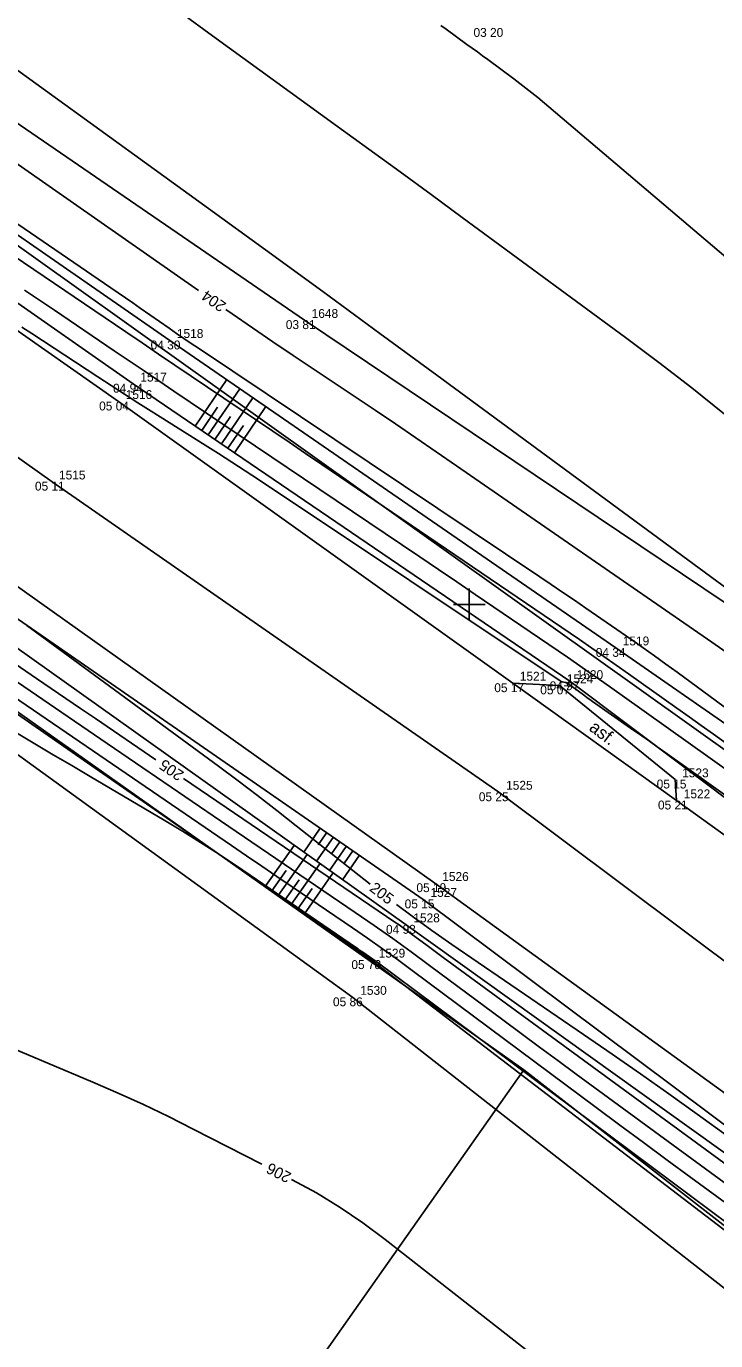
# Model space of a CAD drawing. Extents: x -711234 to -710007, y -1026313 to -1025448.
# Drawn here: x -710413.94 to -710392.25, y -1025673.16 to -1025631.82 of the extents above; entities that cross this region are included whole.
import ezdxf

# ---------------------------------------------------------------- set-up
doc = ezdxf.new("R2010")
doc.units = 0
for name, color, linetype in [('Ex_Contour Labels', 7, 'Continuous'), ('Ex_Major Contours', 7, 'Continuous'), ('Ex_Minor Contours', 7, 'Continuous'), ('Z_body', 7, 'Continuous'), ('Z_body_cisla', 7, 'Continuous'), ('Z_body_vysky_redukovane', 7, 'Continuous'), ('Z_hektometricka_sit', 7, 'Continuous'), ('Z_hrany_paty', 7, 'Continuous'), ('Z_katastr_hranice', 7, 'Continuous'), ('Z_komunikace', 7, 'Continuous'), ('Z_komunikace_osa', 7, 'Continuous'), ('Z_pole_rozhranni', 7, 'Continuous'), ('Z_popisy', 7, 'Continuous'), ('Z_rozhranni', 7, 'Continuous'), ('Z_technicke_srafy', 7, 'Continuous')]:
    doc.layers.add(name, color=color, linetype=linetype)

# ---------------------------------------------------------------- blocks, each defined once
blk = doc.blocks.new('POINT_DISPLAY')
blk.add_line((0, 0), (0, 0))

msp = doc.modelspace()

# ---------------------------------------------------------------- linework, layer by layer
at = {"layer": 'Ex_Major Contours'}
for points in [[(-710438.701, -1025619.75), (-710429.792, -1025625.523), (-710429.149, -1025625.942), (-710428.508, -1025626.364), (-710427.87, -1025626.79), (-710427.234, -1025627.219), (-710424.694, -1025628.942), (-710424.059, -1025629.373), (-710423.424, -1025629.805), (-710422.79, -1025630.237), (-710422.157, -1025630.67), (-710419.201, -1025632.69), (-710418.498, -1025633.172), (-710417.796, -1025633.656), (-710417.096, -1025634.141), (-710416.396, -1025634.628), (-710408.524, -1025640.125)], [(-710438.699, -1025635.424), (-710437.736, -1025636.074), (-710436.774, -1025636.727), (-710432.318, -1025639.763), (-710431.664, -1025640.207), (-710431.007, -1025640.646), (-710430.348, -1025641.082), (-710429.687, -1025641.514), (-710427.036, -1025643.234), (-710426.374, -1025643.666), (-710425.715, -1025644.102), (-710425.058, -1025644.541), (-710424.403, -1025644.984), (-710417.326, -1025649.799), (-710416.862, -1025650.115), (-710416.399, -1025650.43), (-710415.935, -1025650.746), (-710415.472, -1025651.062), (-710413.619, -1025652.327), (-710413.156, -1025652.643), (-710412.692, -1025652.959), (-710412.229, -1025653.274), (-710411.765, -1025653.59), (-710409.86, -1025654.884)], [(-710407.662, -1025640.725), (-710407.465, -1025640.863), (-710406.826, -1025641.302), (-710406.185, -1025641.738), (-710405.542, -1025642.17), (-710402.965, -1025643.894), (-710402.322, -1025644.326), (-710401.68, -1025644.761), (-710401.04, -1025645.198), (-710400.401, -1025645.637), (-710392.505, -1025651.093), (-710391.64, -1025651.695)], [(-710414.078, -1025641.28), (-710413.77, -1025641.481), (-710411.692, -1025642.847), (-710411.273, -1025643.12), (-710410.853, -1025643.391), (-710410.431, -1025643.66), (-710410.008, -1025643.926), (-710408.311, -1025644.987), (-710407.888, -1025645.254), (-710407.467, -1025645.524), (-710407.048, -1025645.797), (-710406.63, -1025646.073), (-710397.145, -1025652.405), (-710397.126, -1025652.416), (-710397.107, -1025652.425), (-710397.087, -1025652.432), (-710397.065, -1025652.437), (-710396.979, -1025652.452), (-710396.958, -1025652.456), (-710396.938, -1025652.464), (-710396.919, -1025652.473), (-710396.901, -1025652.485), (-710396.449, -1025652.816), (-710396.368, -1025652.875), (-710396.286, -1025652.934), (-710396.204, -1025652.993), (-710396.122, -1025653.05), (-710394.819, -1025653.963), (-710394.575, -1025654.134), (-710394.331, -1025654.306), (-710394.087, -1025654.478), (-710393.843, -1025654.651), (-710384.992, -1025660.949)], [(-710447.196, -1025650.388), (-710432.634, -1025658.766), (-710432.599, -1025658.786), (-710432.555, -1025658.811), (-710432.537, -1025658.821), (-710432.529, -1025658.826), (-710431.806, -1025659.225), (-710431.68, -1025659.289), (-710431.552, -1025659.344), (-710431.42, -1025659.389), (-710431.284, -1025659.426), (-710419.541, -1025662.157), (-710418.576, -1025662.403), (-710417.624, -1025662.69), (-710416.685, -1025663.016), (-710415.758, -1025663.383), (-710411.85, -1025665.028), (-710411.048, -1025665.374), (-710410.254, -1025665.735), (-710409.466, -1025666.112), (-710408.686, -1025666.503), (-710406.527, -1025667.61)], [(-710403.116, -1025658.8), (-710405.445, -1025656.96), (-710406.051, -1025656.485), (-710406.662, -1025656.016), (-710407.276, -1025655.551), (-710407.895, -1025655.092), (-710413.918, -1025650.664), (-710413.957, -1025650.635)], [(-710408.992, -1025655.474), (-710402.339, -1025659.995), (-710402.21, -1025660.084), (-710402.082, -1025660.174), (-710401.954, -1025660.266), (-710401.828, -1025660.359), (-710401.325, -1025660.734), (-710401.199, -1025660.828), (-710401.072, -1025660.921), (-710400.946, -1025661.014), (-710400.819, -1025661.107), (-710388.162, -1025670.36)], [(-710387.74, -1025669.703), (-710392.831, -1025666.035), (-710393.719, -1025665.399), (-710394.611, -1025664.769), (-710395.507, -1025664.144), (-710396.407, -1025663.524), (-710400.546, -1025660.695), (-710401.178, -1025660.255), (-710401.802, -1025659.804), (-710402.286, -1025659.442)], [(-710405.593, -1025668.09), (-710405.577, -1025668.097), (-710404.812, -1025668.513), (-710404.068, -1025668.965), (-710403.347, -1025669.451), (-710402.648, -1025669.972), (-710396.672, -1025674.655), (-710396.1, -1025675.075), (-710395.505, -1025675.457), (-710394.887, -1025675.802), (-710394.247, -1025676.108), (-710391.639, -1025677.256)]]:
    msp.add_lwpolyline(points, dxfattribs=at)
at = {"layer": 'Ex_Minor Contours'}
for points in [[(-710387.801, -1025652.504), (-710401.02, -1025642.791), (-710402.814, -1025641.475), (-710404.611, -1025640.162), (-710406.41, -1025638.852), (-710408.211, -1025637.545), (-710418.471, -1025630.115), (-710418.749, -1025629.915), (-710419.028, -1025629.716), (-710419.308, -1025629.519), (-710419.589, -1025629.323), (-710420.748, -1025628.519), (-710421.013, -1025628.335), (-710421.278, -1025628.152), (-710421.543, -1025627.969), (-710421.808, -1025627.787), (-710422.868, -1025627.056), (-710423.133, -1025626.873), (-710423.397, -1025626.689), (-710423.661, -1025626.504), (-710423.924, -1025626.318), (-710437.933, -1025616.365)], [(-710423.619, -1025631.607), (-710421.995, -1025632.716), (-710411.276, -1025640.044), (-710411.046, -1025640.202), (-710410.816, -1025640.36), (-710410.587, -1025640.518), (-710410.359, -1025640.678), (-710409.445, -1025641.316), (-710409.216, -1025641.475), (-710408.987, -1025641.632), (-710408.756, -1025641.789), (-710408.525, -1025641.945), (-710397.783, -1025649.131), (-710397.419, -1025649.376), (-710397.056, -1025649.622), (-710396.694, -1025649.869), (-710396.332, -1025650.118), (-710394.889, -1025651.115), (-710394.529, -1025651.366), (-710394.171, -1025651.619), (-710393.815, -1025651.875), (-710393.461, -1025652.134), (-710381.723, -1025660.779)], [(-710391.971, -1025644.016), (-710392.994, -1025643.193), (-710394.031, -1025642.389), (-710395.082, -1025641.602), (-710400.22, -1025637.827), (-710401.199, -1025637.109), (-710402.179, -1025636.393), (-710403.16, -1025635.678), (-710404.143, -1025634.966), (-710408.075, -1025632.117), (-710409.06, -1025631.408)], [(-710400.893, -1025631.793), (-710400.729, -1025631.911), (-710400.074, -1025632.386), (-710399.91, -1025632.505), (-710399.746, -1025632.624), (-710399.583, -1025632.743), (-710399.42, -1025632.863), (-710398.595, -1025633.469), (-710398.404, -1025633.612), (-710398.216, -1025633.758), (-710398.031, -1025633.907), (-710397.848, -1025634.059), (-710385.741, -1025644.328)], [(-710391.938, -1025654.356), (-710392.32, -1025654.084), (-710392.702, -1025653.812), (-710393.084, -1025653.54), (-710393.466, -1025653.268), (-710394.994, -1025652.18), (-710395.377, -1025651.91), (-710395.761, -1025651.641), (-710396.147, -1025651.374), (-710396.534, -1025651.109), (-710404.638, -1025645.598), (-710405.152, -1025645.249), (-710405.666, -1025644.901), (-710406.18, -1025644.553), (-710406.694, -1025644.206), (-710408.753, -1025642.819), (-710409.268, -1025642.472), (-710409.782, -1025642.125), (-710410.297, -1025641.777), (-710410.811, -1025641.43), (-710418.238, -1025636.406)], [(-710413.995, -1025640.112), (-710413.526, -1025640.431), (-710413.056, -1025640.749), (-710411.176, -1025642.02), (-710410.706, -1025642.338), (-710410.235, -1025642.656), (-710409.765, -1025642.973), (-710409.294, -1025643.291), (-710402.133, -1025648.117), (-710401.552, -1025648.509), (-710400.972, -1025648.901), (-710400.391, -1025649.294), (-710399.811, -1025649.688), (-710397.493, -1025651.265), (-710396.914, -1025651.661), (-710396.338, -1025652.059), (-710395.764, -1025652.461), (-710395.191, -1025652.866), (-710390.346, -1025656.314)], [(-710390.03, -1025670.215), (-710393.024, -1025668.026), (-710393.772, -1025667.478), (-710394.519, -1025666.928), (-710395.264, -1025666.377), (-710396.009, -1025665.824), (-710401.797, -1025661.512), (-710402.261, -1025661.171), (-710402.728, -1025660.835), (-710403.199, -1025660.503), (-710403.673, -1025660.177), (-710405.578, -1025658.883), (-710406.054, -1025658.559), (-710406.53, -1025658.235), (-710407.006, -1025657.911), (-710407.482, -1025657.586), (-710416.435, -1025651.476)], [(-710415.254, -1025651.747), (-710411.396, -1025654.38), (-710410.504, -1025654.988), (-710409.611, -1025655.596), (-710408.718, -1025656.204), (-710407.825, -1025656.811), (-710403.587, -1025659.691), (-710402.996, -1025660.098), (-710402.409, -1025660.511), (-710401.827, -1025660.93), (-710401.25, -1025661.355), (-710398.948, -1025663.069), (-710398.372, -1025663.497), (-710397.795, -1025663.924), (-710397.217, -1025664.349), (-710396.639, -1025664.774), (-710389.51, -1025669.985)], [(-710391.803, -1025669.521), (-710402.943, -1025661.225), (-710402.992, -1025661.188), (-710403.042, -1025661.152), (-710403.093, -1025661.116), (-710403.144, -1025661.081), (-710403.348, -1025660.943), (-710403.399, -1025660.908), (-710403.45, -1025660.873), (-710403.501, -1025660.839), (-710403.552, -1025660.804), (-710407.328, -1025658.227), (-710407.888, -1025657.851), (-710408.455, -1025657.485), (-710409.027, -1025657.129), (-710409.605, -1025656.782), (-710411.93, -1025655.413), (-710412.511, -1025655.07), (-710413.091, -1025654.727), (-710413.671, -1025654.382), (-710414.25, -1025654.036)]]:
    msp.add_lwpolyline(points, dxfattribs=at)
at = {"layer": 'Z_hektometricka_sit'}
for p, q in [((-710400, -1025649.5), (-710400, -1025650.5)), ((-710400.5, -1025650), (-710399.5, -1025650))]:
    msp.add_line(p, q, dxfattribs=at)
at = {"layer": 'Z_hrany_paty'}
for p, q in [((-710425.46, -1025630.58), (-710409.42, -1025641.7)), ((-710425.26, -1025632.81), (-710410.58, -1025643.06)), ((-710409.42, -1025641.7), (-710395.39, -1025651.37)), ((-710410.58, -1025643.06), (-710396.84, -1025652.42)), ((-710415.67, -1025649.45), (-710401.45, -1025659.28)), ((-710416.02, -1025650.11), (-710401.99, -1025660.08)), ((-710417.38, -1025651.26), (-710403.08, -1025661.19)), ((-710395.39, -1025651.37), (-710380.31, -1025661.82)), ((-710396.84, -1025652.42), (-710381.78, -1025663.73)), ((-710401.45, -1025659.28), (-710386.78, -1025670.25)), ((-710401.99, -1025660.08), (-710387.3, -1025670.6)), ((-710403.08, -1025661.19), (-710389.28, -1025671.74))]:
    msp.add_line(p, q, dxfattribs=at)
at = {"layer": 'Z_katastr_hranice'}
for q in [(-710420.04, -1025649.26), (-710505.98, -1025817.35)]:
    msp.add_line((-710398.28, -1025664.64), q, dxfattribs=at)
for points in [[(-710600.21, -1025504.82), (-710580.45, -1025521.54), (-710492.86, -1025583.88), (-710429.93, -1025627.5), (-710391.58, -1025654.85), (-710379.57, -1025662.83), (-710367.07, -1025673.36), (-710347.9, -1025691.71), (-710333.8, -1025705.97), (-710271.15, -1025774.38), (-710237.36, -1025811.14)], [(-710377.28, -1025680.99), (-710387.03, -1025673.38), (-710398.28, -1025664.64)]]:
    msp.add_lwpolyline(points, dxfattribs=at)
at = {"layer": 'Z_komunikace'}
for p, q in [((-710425.66, -1025633.36), (-710411.04, -1025643.62)), ((-710411.04, -1025643.62), (-710398.63, -1025652.48)), ((-710415.28, -1025648.69), (-710401.08, -1025658.77)), ((-710398.63, -1025652.48), (-710393.48, -1025656.17)), ((-710393.48, -1025656.17), (-710382.15, -1025664.33)), ((-710401.08, -1025658.77), (-710386.33, -1025669.46))]:
    msp.add_line(p, q, dxfattribs=at)
at = {"layer": 'Z_komunikace_osa'}
for p, q in [((-710427.03, -1025636.34), (-710413.13, -1025646.14)), ((-710413.13, -1025646.14), (-710399.07, -1025655.91)), ((-710399.07, -1025655.91), (-710384.27, -1025666.99))]:
    msp.add_line(p, q, dxfattribs=at)
at = {"layer": 'Z_pole_rozhranni'}
for p, q in [((-710422.26, -1025629.36), (-710405.19, -1025641.06)), ((-710405.19, -1025641.06), (-710387.51, -1025652.94)), ((-710418.09, -1025651.92), (-710403.66, -1025662.36)), ((-710403.66, -1025662.36), (-710390.03, -1025673.04))]:
    msp.add_line(p, q, dxfattribs=at)
at = {"layer": 'Z_rozhranni'}
for p, q in [((-710398.63, -1025652.48), (-710397.16, -1025652.55)), ((-710393.52, -1025655.51), (-710397.16, -1025652.55)), ((-710393.52, -1025655.51), (-710393.48, -1025656.17))]:
    msp.add_line(p, q, dxfattribs=at)
at = {"layer": 'Z_technicke_srafy'}
for p, q in [((-710408.63, -1025644.39), (-710407.63, -1025642.93)), ((-710408.22, -1025644.67), (-710407.22, -1025643.22)), ((-710407.8, -1025644.95), (-710406.81, -1025643.5)), ((-710408.42, -1025644.53), (-710407.92, -1025643.8)), ((-710408.01, -1025644.81), (-710407.51, -1025644.09)), ((-710407.39, -1025645.23), (-710406.4, -1025643.78)), ((-710407.6, -1025645.09), (-710407.1, -1025644.37)), ((-710404.69, -1025657.04), (-710405.21, -1025657.79)), ((-710404.28, -1025657.33), (-710404.81, -1025658.08)), ((-710404.48, -1025657.18), (-710404.75, -1025657.56)), ((-710406.42, -1025658.87), (-710405.51, -1025657.58)), ((-710403.87, -1025657.61), (-710404.4, -1025658.37)), ((-710404.07, -1025657.47), (-710404.34, -1025657.85)), ((-710403.66, -1025657.75), (-710403.93, -1025658.13)), ((-710406.01, -1025659.16), (-710405.1, -1025657.87)), ((-710405.6, -1025659.44), (-710404.7, -1025658.16)), ((-710403.45, -1025657.89), (-710403.99, -1025658.66)), ((-710406.21, -1025659.01), (-710405.76, -1025658.37)), ((-710405.19, -1025659.73), (-710404.29, -1025658.45)), ((-710405.8, -1025659.3), (-710405.35, -1025658.66)), ((-710405.39, -1025659.58), (-710404.94, -1025658.94))]:
    msp.add_line(p, q, dxfattribs=at)

# ---------------------------------------------------------------- block references
at = {"layer": 'Z_body'}
for p in [(-710399.26, -1025631.87), (-710405.19, -1025641.06), (-710409.42, -1025641.7), (-710410.58, -1025643.06), (-710411.04, -1025643.62), (-710413.13, -1025646.14), (-710395.39, -1025651.37), (-710398.63, -1025652.48), (-710397.16, -1025652.55), (-710396.84, -1025652.42), (-710393.52, -1025655.51), (-710399.07, -1025655.91), (-710393.48, -1025656.17), (-710401.08, -1025658.77), (-710401.45, -1025659.28), (-710401.99, -1025660.08), (-710403.08, -1025661.19), (-710403.66, -1025662.36)]:
    msp.add_blockref('POINT_DISPLAY', p, dxfattribs=at)

# ---------------------------------------------------------------- texts
at = {"layer": 'Ex_Contour Labels'}
for s, rotation, p in [('204', 145.1459, (-710407.622, -1025640.54)), ('205', 145.8007, (-710408.953, -1025655.289)), ('205', 322.2849, (-710403.166, -1025658.983)), ('206', 152.843, (-710405.57, -1025667.904))]:
    msp.add_text(s, height=0.35, rotation=rotation, dxfattribs=at).set_placement(p)
at = {"layer": 'Z_body_cisla'}
for s, p in [('1648', (-710404.96, -1025640.99)), ('1518', (-710409.2, -1025641.62)), ('1517', (-710410.35, -1025642.99)), ('1516', (-710410.81, -1025643.54)), ('1515', (-710412.91, -1025646.07)), ('1519', (-710395.17, -1025651.29)), ('1521', (-710398.41, -1025652.4)), ('1524', (-710396.93, -1025652.48)), ('1520', (-710396.62, -1025652.35)), ('1523', (-710393.3, -1025655.44)), ('1525', (-710398.84, -1025655.83)), ('1522', (-710393.25, -1025656.1)), ('1526', (-710400.85, -1025658.7)), ('1527', (-710401.22, -1025659.2)), ('1528', (-710401.76, -1025660)), ('1529', (-710402.85, -1025661.11)), ('1530', (-710403.43, -1025662.28))]:
    msp.add_text(s, height=0.28, dxfattribs=at).set_placement(p)
at = {"layer": 'Z_body_vysky_redukovane'}
for s, p in [('03 20', (-710399.867, -1025632.15)), ('03 81', (-710405.773, -1025641.34)), ('04 30', (-710410.027, -1025641.98)), ('04 94', (-710411.21, -1025643.34)), ('05 04', (-710411.647, -1025643.9)), ('05 11', (-710413.667, -1025646.42)), ('04 34', (-710396.02, -1025651.65)), ('05 17', (-710399.213, -1025652.76)), ('05 07', (-710397.767, -1025652.83)), ('04 97', (-710397.47, -1025652.7)), ('05 15', (-710394.103, -1025655.79)), ('05 25', (-710399.7, -1025656.19)), ('05 21', (-710394.063, -1025656.45)), ('05 19', (-710401.663, -1025659.05)), ('05 15', (-710402.033, -1025659.56)), ('04 93', (-710402.62, -1025660.36)), ('05 78', (-710403.71, -1025661.47)), ('05 86', (-710404.29, -1025662.64))]:
    msp.add_text(s, height=0.28, dxfattribs=at).set_placement(p)
at = {"layer": 'Z_popisy'}
msp.add_text('asf.', height=0.4, rotation=323.1, dxfattribs=at).set_placement((-710396.26, -1025653.94))

doc.saveas('drawing.dxf')
